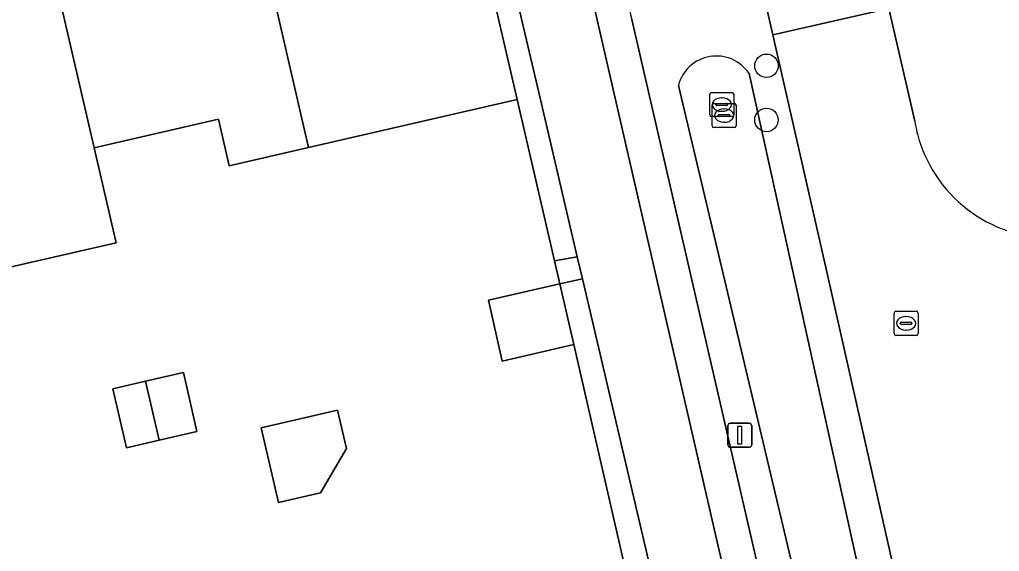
# Model space of a CAD drawing. Extents: x 156412 to 157779, y 382335 to 383768.
# Drawn here: x 156790.41 to 156831.19, y 383313.05 to 383335.19 of the extents above; entities that cross this region are included whole.
import ezdxf

# ---------------------------------------------------------------- set-up
doc = ezdxf.new("R2010")
doc.units = 0
for name, color, linetype in [('IMGEO_Berm_groen', 7, 'Continuous'), ('IMGEO_Boom', 7, 'Continuous'), ('IMGEO_Erf', 7, 'Continuous'), ('IMGEO_Fietspad_gesloten', 7, 'Continuous'), ('IMGEO_Greppel_droge_sloot', 7, 'Continuous'), ('IMGEO_Groenvoorziening', 7, 'Continuous'), ('IMGEO_Kolk', 7, 'Continuous'), ('IMGEO_Lichtmast', 7, 'Continuous'), ('IMGEO_Pand', 7, 'Continuous'), ('IMGEO_Rijbaan_lokaal_gesloten', 7, 'Continuous'), ('IMGEO_Rioolput', 7, 'Continuous'), ('IMGEO_Voetpad_open', 7, 'Continuous')]:
    doc.layers.add(name, color=color, linetype=linetype)

msp = doc.modelspace()

# ---------------------------------------------------------------- linework, layer by layer
at = {"layer": 'IMGEO_Berm_groen'}
for points in [[(156827.291, 383338.273), (156826.031, 383338.061), (156826.585, 383335.653), (156827.664, 383330.96)], [(156815.89, 383335.185), (156820.743, 383314.123), (156825.152, 383295.022), (156830.401, 383296.326), (156823.969, 383324.867), (156821.757, 383334.549), (156821.408, 383336.079)], [(156820.769, 383332.936), (156828.571, 383297.615)], [(156826.207, 383297.109), (156817.831, 383332.448)]]:
    msp.add_lwpolyline(points, dxfattribs=at)
for centre, radius, start, end in [((156817.888, 383335.832), 2.1, 23.5134, 197.9536), ((156819.408, 383332.041), 1.629, 33.3181, 165.5433), ((156833.29, 383331.858), 5.697, 189.0711, 198.5899), ((156833.388, 383331.889), 5.799, 198.5665, 275.7146)]:
    msp.add_arc(centre, radius, start, end, dxfattribs=at)
at = {"layer": 'IMGEO_Boom'}
for centre in [(156821.495, 383333.263), (156821.493, 383331.01)]:
    msp.add_circle(centre, 0.489, dxfattribs=at)
at = {"layer": 'IMGEO_Erf'}
msp.add_lwpolyline([(156816.502, 383308.476), (156813.474, 383321.659), (156810.498, 383320.97), (156809.919, 383323.507), (156812.891, 383324.184), (156812.669, 383325.146), (156811.118, 383331.861), (156802.435, 383329.857), (156799.13, 383329.094), (156798.68, 383331.042), (156793.511, 383329.848), (156794.424, 383325.901), (156789.021, 383324.654)], dxfattribs=at)
for points in [[(156794.292, 383319.822), (156795.645, 383320.135), (156797.223, 383320.5), (156797.791, 383318.046), (156796.212, 383317.681), (156794.86, 383317.368)], [(156800.46, 383318.19), (156803.641, 383318.926), (156804.01, 383317.33), (156802.932, 383315.492), (156801.179, 383315.086)]]:
    msp.add_lwpolyline(points, close=True, dxfattribs=at)
at = {"layer": 'IMGEO_Fietspad_gesloten'}
for points in [[(156811.226, 383335.509), (156812.124, 383331.685), (156813.619, 383325.318), (156813.837, 383324.392), (156816.394, 383313.504), (156820.926, 383293.979), (156821.285, 383292.429), (156822.234, 383288.342), (156822.376, 383287.733), (156824.644, 383288.263), (156825.277, 383288.412), (156824.225, 383292.861), (156823.788, 383294.684), (156819.323, 383313.996)], [(156819.323, 383313.996), (156814.362, 383335.533)]]:
    msp.add_lwpolyline(points, dxfattribs=at)
at = {"layer": 'IMGEO_Greppel_droge_sloot'}
for points in [[(156828.571, 383297.615), (156820.769, 383332.936)], [(156817.831, 383332.448), (156826.207, 383297.109)]]:
    msp.add_lwpolyline(points, dxfattribs=at)
msp.add_arc((156819.408, 383332.041), 1.629, 33.3181, 165.5433, dxfattribs=at)
at = {"layer": 'IMGEO_Groenvoorziening'}
msp.add_lwpolyline([(156812.63, 383340.021), (156813.272, 383340.644), (156812.831, 383342.493), (156808.872, 383341.575), (156811.118, 383331.861), (156812.669, 383325.146), (156813.619, 383325.318), (156812.124, 383331.685), (156811.226, 383335.509)], dxfattribs=at)
msp.add_lwpolyline([(156813.837, 383324.392), (156812.891, 383324.184), (156813.474, 383321.659), (156816.502, 383308.476), (156818.306, 383300.676), (156819.904, 383293.743), (156820.926, 383293.979), (156816.394, 383313.504)], close=True, dxfattribs=at)
at = {"layer": 'IMGEO_Kolk'}
for p, q in [((156819.131, 383331.223), (156819.131, 383332.075)), ((156819.206, 383332.149), (156820.058, 383332.149)), ((156820.132, 383332.075), (156820.132, 383331.223)), ((156819.229, 383330.767), (156819.229, 383331.619)), ((156819.304, 383331.693), (156820.156, 383331.693)), ((156819.39, 383331.643), (156819.39, 383331.655)), ((156819.433, 383331.692), (156819.831, 383331.692)), ((156819.619, 383331.929), (156819.644, 383331.929)), ((156819.874, 383331.655), (156819.874, 383331.643)), ((156820.23, 383331.619), (156820.23, 383330.767)), ((156819.828, 383331.606), (156819.43, 383331.606)), ((156819.531, 383331.236), (156819.929, 383331.236)), ((156819.642, 383331.369), (156819.617, 383331.369)), ((156819.717, 383331.473), (156819.742, 383331.473)), ((156820.058, 383331.149), (156819.206, 383331.149)), ((156819.488, 383331.187), (156819.488, 383331.199)), ((156819.926, 383331.15), (156819.528, 383331.15)), ((156819.74, 383330.913), (156819.715, 383330.913)), ((156819.972, 383331.199), (156819.972, 383331.187)), ((156820.156, 383330.693), (156819.304, 383330.693))]:
    msp.add_line(p, q, dxfattribs=at)
for points in [[(156819.131, 383331.223), (156819.131, 383332.075)], [(156819.206, 383332.149), (156820.058, 383332.149)], [(156820.132, 383332.075), (156820.132, 383331.223)], [(156819.229, 383330.767), (156819.229, 383331.619)], [(156819.304, 383331.693), (156820.156, 383331.693)], [(156820.23, 383331.619), (156820.23, 383330.767)], [(156820.058, 383331.149), (156819.206, 383331.149)], [(156820.156, 383330.693), (156819.304, 383330.693)]]:
    msp.add_lwpolyline(points, dxfattribs=at)
for centre, radius, start, end in [((156819.208, 383332.073), 0.0765, 91.552, 178.448), ((156819.208, 383332.073), 0.0765, 91.552, 178.448), ((156820.056, 383332.073), 0.0765, 1.552, 88.448), ((156820.056, 383332.073), 0.0765, 1.552, 88.448), ((156819.306, 383331.617), 0.0765, 91.552, 178.448), ((156819.306, 383331.617), 0.0765, 91.552, 178.448), ((156819.43, 383331.652), 0.0403, 85.8775, 175.7526), ((156819.427, 383331.642), 0.0366, 178.938, 274.7102), ((156819.831, 383331.649), 0.043, 264.8664, 352.4533), ((156819.835, 383331.654), 0.0386, 1.7309, 96.639), ((156820.154, 383331.617), 0.0765, 1.552, 88.448), ((156820.154, 383331.617), 0.0765, 1.552, 88.448), ((156819.208, 383331.225), 0.0765, 181.552, 268.448), ((156819.208, 383331.225), 0.0765, 181.552, 268.448), ((156819.528, 383331.196), 0.0403, 85.8775, 175.7526), ((156819.933, 383331.198), 0.0386, 1.7309, 96.639), ((156820.056, 383331.225), 0.0765, 271.552, 358.448), ((156820.056, 383331.225), 0.0765, 271.552, 358.448), ((156819.525, 383331.186), 0.0366, 178.938, 274.7102), ((156819.929, 383331.193), 0.043, 264.8664, 352.4533), ((156819.306, 383330.769), 0.0765, 181.552, 268.448), ((156819.306, 383330.769), 0.0765, 181.552, 268.448), ((156820.154, 383330.769), 0.0765, 271.552, 358.448), ((156820.154, 383330.769), 0.0765, 271.552, 358.448)]:
    msp.add_arc(centre, radius, start, end, dxfattribs=at)
for centre, major_axis, ratio, start_param, end_param in [((156819.618, 383331.649), (-0.387, 0.002), 0.722429, 4.712389, 7.853982), ((156819.643, 383331.649), (-0.39, 0.002), 0.717154, 1.570796, 4.712389), ((156819.716, 383331.193), (-0.387, 0.002), 0.722429, 4.712389, 7.853982), ((156819.741, 383331.193), (-0.39, 0.002), 0.717154, 1.570796, 4.712389)]:
    msp.add_ellipse(centre, major_axis=major_axis, ratio=ratio, start_param=start_param, end_param=end_param, dxfattribs=at)
at = {"layer": 'IMGEO_Lichtmast'}
for p, q in [((156819.888, 383317.488), (156819.888, 383318.288)), ((156819.888, 383318.288), (156819.888, 383317.488)), ((156819.988, 383318.388), (156820.778, 383318.388)), ((156820.778, 383318.388), (156819.988, 383318.388)), ((156820.878, 383318.288), (156820.878, 383317.488)), ((156820.878, 383317.488), (156820.878, 383318.288)), ((156820.778, 383317.388), (156819.988, 383317.388)), ((156819.988, 383317.388), (156820.778, 383317.388))]:
    msp.add_line(p, q, dxfattribs=at)
msp.add_lwpolyline([(156820.308, 383318.263), (156820.458, 383318.263), (156820.458, 383317.513), (156820.308, 383317.513), (156820.308, 383318.263)], dxfattribs=at)
for centre, start, end in [((156819.988, 383318.288), 90, 180), ((156819.988, 383318.288), 90, 180), ((156820.778, 383318.288), 0, 90), ((156820.778, 383318.288), 360, 90), ((156819.988, 383317.488), 180, 270), ((156819.988, 383317.488), 180, 270), ((156820.778, 383317.488), 270, 0), ((156820.778, 383317.488), 270, 0)]:
    msp.add_arc(centre, 0.1, start, end, dxfattribs=at)
at = {"layer": 'IMGEO_Pand'}
for points in [[(156802.435, 383329.857), (156811.118, 383331.861), (156808.872, 383341.575), (156808.602, 383342.744), (156807.965, 383345.498), (156807.773, 383345.453), (156804, 383344.576), (156804.607, 383341.781), (156802.795, 383341.36), (156799.928, 383340.695)], [(156799.928, 383340.695), (156797.077, 383340.033), (156797.002, 383340.016), (156795.265, 383339.613), (156794.61, 383342.439), (156790.805, 383341.545), (156793.511, 383329.848), (156798.68, 383331.042), (156799.13, 383329.094), (156802.435, 383329.857)], [(156790.805, 383341.545), (156787.087, 383340.671), (156787.664, 383337.869), (156785.772, 383337.431), (156782.981, 383336.785), (156785.489, 383325.946), (156788.56, 383326.653), (156789.021, 383324.654), (156794.424, 383325.901), (156793.511, 383329.848)], [(156812.891, 383324.184), (156809.919, 383323.507), (156810.498, 383320.97), (156813.474, 383321.659)], [(156795.645, 383320.135), (156796.212, 383317.681), (156797.791, 383318.046), (156797.223, 383320.5)], [(156795.645, 383320.135), (156794.292, 383319.822), (156794.86, 383317.368), (156796.212, 383317.681)], [(156800.46, 383318.19), (156801.179, 383315.086), (156802.932, 383315.492), (156804.01, 383317.33), (156803.641, 383318.926)]]:
    msp.add_lwpolyline(points, close=True, dxfattribs=at)
at = {"layer": 'IMGEO_Rijbaan_lokaal_gesloten'}
msp.add_lwpolyline([(156825.287, 383341.344), (156820.457, 383340.147), (156820.883, 383338.515), (156821.408, 383336.079), (156821.757, 383334.549), (156826.585, 383335.653), (156826.031, 383338.061), (156825.827, 383338.949)], close=True, dxfattribs=at)
msp.add_lwpolyline([(156827.664, 383330.96), (156826.585, 383335.653), (156821.757, 383334.549), (156823.969, 383324.867), (156830.401, 383296.326)], dxfattribs=at)
for centre, radius, start, end in [((156833.29, 383331.858), 5.697, 189.0711, 198.5899), ((156833.388, 383331.889), 5.799, 198.5665, 275.7146)]:
    msp.add_arc(centre, radius, start, end, dxfattribs=at)
at = {"layer": 'IMGEO_Rioolput'}
for p, q in [((156826.804, 383322.119), (156826.804, 383322.971)), ((156826.879, 383323.045), (156827.731, 383323.045)), ((156827.292, 383322.825), (156827.317, 383322.825)), ((156827.805, 383322.971), (156827.805, 383322.119)), ((156827.063, 383322.539), (156827.063, 383322.551)), ((156827.501, 383322.502), (156827.103, 383322.502)), ((156827.106, 383322.588), (156827.504, 383322.588)), ((156827.315, 383322.265), (156827.29, 383322.265)), ((156827.547, 383322.551), (156827.547, 383322.539)), ((156827.731, 383322.045), (156826.879, 383322.045))]:
    msp.add_line(p, q, dxfattribs=at)
for points in [[(156826.804, 383322.119), (156826.804, 383322.971)], [(156826.879, 383323.045), (156827.731, 383323.045)], [(156827.805, 383322.971), (156827.805, 383322.119)], [(156827.731, 383322.045), (156826.879, 383322.045)]]:
    msp.add_lwpolyline(points, dxfattribs=at)
for centre, radius, start, end in [((156826.881, 383322.969), 0.0765, 91.552, 178.448), ((156826.881, 383322.969), 0.0765, 91.552, 178.448), ((156827.729, 383322.969), 0.0765, 1.552, 88.448), ((156827.729, 383322.969), 0.0765, 1.552, 88.448), ((156827.103, 383322.548), 0.0403, 85.8775, 175.7526), ((156827.1, 383322.538), 0.0366, 178.938, 274.7102), ((156827.504, 383322.545), 0.043, 264.8664, 352.4533), ((156827.508, 383322.55), 0.0386, 1.7309, 96.639), ((156826.881, 383322.121), 0.0765, 181.552, 268.448), ((156826.881, 383322.121), 0.0765, 181.552, 268.448), ((156827.729, 383322.121), 0.0765, 271.552, 358.448), ((156827.729, 383322.121), 0.0765, 271.552, 358.448)]:
    msp.add_arc(centre, radius, start, end, dxfattribs=at)
for centre, major_axis, ratio, start_param, end_param in [((156827.291, 383322.545), (-0.387, 0.002), 0.722429, 4.712389, 7.853982), ((156827.316, 383322.545), (-0.39, 0.002), 0.717154, 1.570796, 4.712389)]:
    msp.add_ellipse(centre, major_axis=major_axis, ratio=ratio, start_param=start_param, end_param=end_param, dxfattribs=at)
at = {"layer": 'IMGEO_Voetpad_open'}
for points in [[(156814.362, 383335.533), (156819.323, 383313.996), (156823.788, 383294.684), (156824.225, 383292.861), (156830.265, 383294.218)], [(156830.401, 383296.326), (156825.152, 383295.022), (156820.743, 383314.123), (156815.89, 383335.185)]]:
    msp.add_lwpolyline(points, dxfattribs=at)
msp.add_lwpolyline([(156813.619, 383325.318), (156812.669, 383325.146), (156812.891, 383324.184), (156813.837, 383324.392)], close=True, dxfattribs=at)
msp.add_arc((156817.888, 383335.832), 2.1, 23.5134, 197.9536, dxfattribs=at)

doc.saveas('drawing.dxf')
